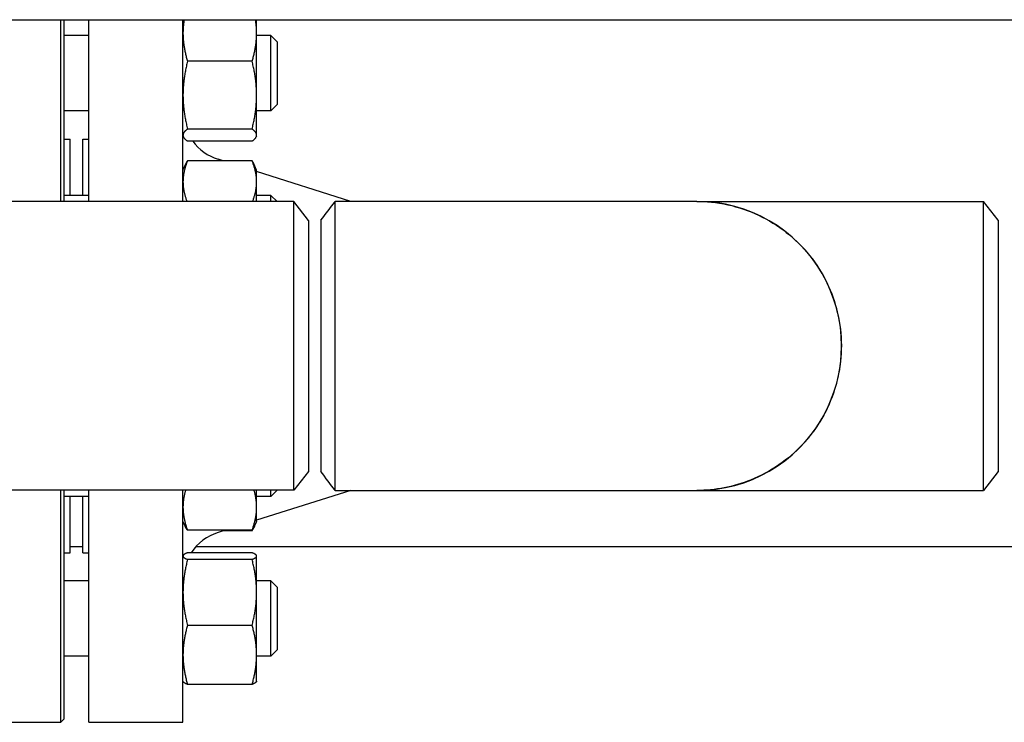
# Model space of a CAD drawing. Header units: inches. Extents: x 24 to 1128, y -69 to 748.
# Tile 657 of 663: x 658 to 668, y 683 to 690. Entities that reach past the tile are written whole.
import ezdxf

# ---------------------------------------------------------------- set-up
doc = ezdxf.new("R2010")
doc.units = ezdxf.units.IN
doc.header["$LTSCALE"] = 32
doc.header["$MEASUREMENT"] = 0
doc.layers.add('Visible (ANSI)', color=7, linetype='Continuous', lineweight=30)

msp = doc.modelspace()

# ---------------------------------------------------------------- linework, layer by layer
at = {"layer": 'Visible (ANSI)'}
for p, q in [((648.71813, 689.91853), (738.14856, 689.91853)), ((658.69188, 688.10603), (658.69188, 689.91853)), ((658.72313, 689.91853), (658.72313, 688.10603)), ((658.97063, 688.10603), (658.97063, 689.91853)), ((659.91063, 688.10603), (659.91063, 689.91853)), ((660.64463, 689.78323), (660.64463, 689.91853)), ((658.97063, 689.75974), (658.72313, 689.75974)), ((660.64463, 689.16701), (660.64463, 689.78323)), ((660.78563, 689.75974), (660.64463, 689.75974)), ((660.78563, 689.00974), (660.78563, 689.75974)), ((660.84813, 689.69724), (660.78563, 689.75974)), ((660.84813, 689.69724), (660.84813, 689.07224)), ((660.59955, 689.50525), (659.95572, 689.50525)), ((660.64463, 688.76851), (660.64463, 689.16701)), ((660.84813, 689.07224), (660.78563, 689.00974)), ((658.97063, 689.00974), (658.72313, 689.00974)), ((660.78563, 689.00974), (660.64463, 689.00974)), ((659.91063, 688.75974), (659.91478, 688.75084)), ((660.59955, 688.82877), (659.95572, 688.82877)), ((660.64463, 688.75974), (660.64048, 688.75084)), ((660.64463, 688.75974), (660.64463, 688.76851)), ((658.72313, 688.72853), (658.78563, 688.72853)), ((658.78563, 688.16862), (658.78563, 688.72853)), ((658.91063, 688.16862), (658.91063, 688.72853)), ((658.91063, 688.72853), (658.97063, 688.72853)), ((660.59955, 688.70826), (659.95572, 688.70826)), ((659.91063, 688.41862), (659.93976, 688.48108)), ((660.59955, 688.51212), (659.95572, 688.51212)), ((660.30974, 688.51212), (660.25966, 688.52798)), ((660.64463, 688.41862), (660.61551, 688.48108)), ((660.64463, 688.30315), (660.64463, 688.41862)), ((661.58397, 688.10853), (660.64463, 688.40605)), ((660.64463, 688.10603), (660.64463, 688.30315)), ((658.97063, 688.16862), (658.72313, 688.16862)), ((660.78563, 688.16862), (660.64463, 688.16862)), ((660.78563, 688.10603), (660.78563, 688.16862)), ((660.84813, 688.10612), (660.78563, 688.16862)), ((661.01676, 688.10603), (624.17951, 688.10603)), ((660.84813, 688.10612), (660.84813, 688.10603)), ((661.01676, 685.23103), (661.01676, 688.10603)), ((661.16063, 687.91853), (661.01676, 688.10603)), ((665.03293, 688.10853), (661.42802, 688.10853)), ((665.03293, 688.10853), (667.89176, 688.10853)), ((667.89176, 685.22853), (667.89176, 688.10853)), ((668.03563, 687.92103), (667.89176, 688.10853)), ((661.16063, 687.91853), (661.16063, 685.41853)), ((661.28563, 687.92099), (661.28563, 685.41605)), ((668.03563, 687.92103), (668.03563, 685.41603)), ((661.16063, 685.41853), (661.01676, 685.23103)), ((668.03563, 685.41603), (667.89176, 685.22853)), ((661.01676, 685.23103), (624.17951, 685.23103)), ((658.69188, 682.91853), (658.69188, 685.23103)), ((658.72313, 685.23103), (658.72313, 682.94978)), ((658.97063, 682.91853), (658.97063, 685.23103)), ((659.91063, 682.91853), (659.91063, 685.23103)), ((660.64463, 685.06196), (660.64463, 685.23103)), ((661.58397, 685.22853), (660.64463, 684.93101)), ((660.78563, 685.16844), (660.78563, 685.23103)), ((660.84813, 685.23094), (660.78563, 685.16844)), ((660.84813, 685.23103), (660.84813, 685.23094)), ((661.42802, 685.22853), (665.03293, 685.22853)), ((665.03293, 685.22853), (667.89176, 685.22853)), ((658.97063, 685.16844), (658.72313, 685.16844)), ((658.78563, 684.60853), (658.78563, 685.16844)), ((658.91063, 684.60853), (658.91063, 685.16844)), ((660.78563, 685.16844), (660.64463, 685.16844)), ((660.64463, 684.91844), (660.64463, 685.06196)), ((659.91063, 684.91844), (659.93011, 684.87667)), ((660.64463, 684.91844), (660.62516, 684.87667)), ((660.59955, 684.83189), (659.95572, 684.83189)), ((660.33167, 684.83189), (660.25966, 684.80908)), ((660.59955, 684.82494), (660.30974, 684.82494)), ((660.62516, 684.87667), (660.61551, 684.85598)), ((658.78563, 684.66853), (658.91063, 684.66853)), ((660.04046, 684.66853), (669.46916, 684.66853)), ((658.72313, 684.60853), (658.78563, 684.60853)), ((658.91063, 684.60853), (658.97063, 684.60853)), ((659.91063, 684.57732), (659.91193, 684.5801)), ((660.59955, 684.60844), (659.95572, 684.60844)), ((660.59955, 684.54068), (659.95572, 684.54068)), ((660.64463, 684.57732), (660.64334, 684.5801)), ((660.64463, 684.57456), (660.64463, 684.57732)), ((660.64463, 684.21262), (660.64463, 684.57456)), ((658.97063, 684.32732), (658.72313, 684.32732)), ((660.78563, 684.32732), (660.64463, 684.32732)), ((660.78563, 683.57732), (660.78563, 684.32732)), ((660.84813, 684.26482), (660.78563, 684.32732)), ((660.84813, 684.26482), (660.84813, 683.63982)), ((660.64463, 683.59038), (660.64463, 684.21262)), ((660.59955, 683.88456), (659.95572, 683.88456)), ((660.84813, 683.63982), (660.78563, 683.57732)), ((658.97063, 683.57732), (658.72313, 683.57732)), ((660.64463, 683.32732), (660.64463, 683.59038)), ((660.78563, 683.57732), (660.64463, 683.57732)), ((659.91063, 683.32732), (659.91193, 683.32455)), ((660.59955, 683.2962), (659.95572, 683.2962)), ((660.64463, 683.32732), (660.64334, 683.32455)), ((657.78563, 682.91853), (658.69188, 682.91853)), ((658.72313, 682.94978), (658.69188, 682.91853)), ((658.97063, 682.91853), (659.91063, 682.91853))]:
    msp.add_line(p, q, dxfattribs=at)
for centre, radius, start, end in [((660.41063, 689.00464), 0.5, 216.354251, 252.425284), ((665.03563, 686.66853), 1.44, 269.94622, 90.05378), ((660.41063, 684.33242), 0.5, 107.574716, 146.49188)]:
    msp.add_arc(centre, radius, start, end, dxfattribs=at)
for points, weights in [([(659.92192, 689.91853), (659.91063, 689.84959), (659.91063, 689.78323)], [1.0189754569, 1.01917066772, 1]), ([(660.64463, 689.78323), (660.64463, 689.84959), (660.63334, 689.91853)], [1, 1.01917066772, 1.0189754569]), ([(659.91063, 689.78323), (659.91063, 689.65422), (659.95572, 689.50525)], [1, 1.0379548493, 1]), ([(660.59955, 689.50525), (660.64463, 689.65422), (660.64463, 689.78323)], [1, 1.0379548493, 1]), ([(659.95572, 689.50525), (659.91063, 689.32398), (659.91063, 689.16701)], [1, 1.0379548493, 1]), ([(660.64463, 689.16701), (660.64463, 689.32398), (660.59955, 689.50525)], [1, 1.0379548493, 1]), ([(659.91063, 689.16701), (659.91063, 689.01003), (659.95572, 688.82877)], [1, 1.0379548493, 1]), ([(660.59955, 688.82877), (660.64463, 689.01003), (660.64463, 689.16701)], [1, 1.0379548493, 1]), ([(659.95572, 688.82877), (659.91063, 688.79648), (659.91063, 688.76851)], [1, 1.0379548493, 1]), ([(659.91063, 688.76851), (659.91063, 688.74055), (659.95572, 688.70826)], [1, 1.0379548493, 1]), ([(660.64463, 688.76851), (660.64463, 688.79648), (660.59955, 688.82877)], [1, 1.0379548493, 1]), ([(660.59955, 688.70826), (660.64463, 688.74055), (660.64463, 688.76851)], [1, 1.0379548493, 1]), ([(659.95572, 688.51212), (659.91063, 688.40013), (659.91063, 688.30315)], [1, 1.0379548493, 1]), ([(659.93976, 688.48108), (659.94682, 688.49622), (659.95572, 688.51212)], [1.01175569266, 1.00727059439, 1]), ([(660.64463, 688.30315), (660.64463, 688.40013), (660.59955, 688.51212)], [1, 1.0379548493, 1]), ([(660.59955, 688.51212), (660.60845, 688.49622), (660.61551, 688.48108)], [1, 1.00727059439, 1.01175569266]), ([(659.91063, 688.30315), (659.91063, 688.21098), (659.95105, 688.10603)], [1, 1.03600393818, 1.00370126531]), ([(660.60421, 688.10603), (660.64463, 688.21098), (660.64463, 688.30315)], [1.00370126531, 1.03600393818, 1]), ([(659.93578, 685.23103), (659.91063, 685.143), (659.91063, 685.06196)], [1.01415327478, 1.02854559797, 1]), ([(660.64463, 685.06196), (660.64463, 685.143), (660.61949, 685.23103)], [1, 1.02854559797, 1.01415327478]), ([(659.91063, 685.06196), (659.91063, 684.95518), (659.95572, 684.83189)], [1, 1.0379548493, 1]), ([(660.59955, 684.83189), (660.64463, 684.95518), (660.64463, 685.06196)], [1, 1.0379548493, 1]), ([(659.95572, 684.83189), (659.94014, 684.85516), (659.93011, 684.87667)], [1, 1.01279805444, 1.01696531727]), ([(660.62516, 684.87667), (660.61513, 684.85516), (660.59955, 684.83189)], [1.01696531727, 1.01279805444, 1]), ([(660.59955, 684.82494), (660.61182, 684.84686), (660.62062, 684.86741)], [1, 1.01005189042, 1.01477953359]), ([(659.95572, 684.60844), (659.91063, 684.59029), (659.91063, 684.57456)], [1, 1.0379548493, 1]), ([(659.91063, 684.57456), (659.91063, 684.55884), (659.95572, 684.54068)], [1, 1.0379548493, 1]), ([(659.95572, 684.54068), (659.91063, 684.36488), (659.91063, 684.21262)], [1, 1.0379548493, 1]), ([(660.64463, 684.57456), (660.64463, 684.59029), (660.59955, 684.60844)], [1, 1.0379548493, 1]), ([(660.59955, 684.54068), (660.64463, 684.55884), (660.64463, 684.57456)], [1, 1.0379548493, 1]), ([(660.64463, 684.21262), (660.64463, 684.36488), (660.59955, 684.54068)], [1, 1.0379548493, 1]), ([(659.91063, 684.21262), (659.91063, 684.06037), (659.95572, 683.88456)], [1, 1.0379548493, 1]), ([(660.59955, 683.88456), (660.64463, 684.06037), (660.64463, 684.21262)], [1, 1.0379548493, 1]), ([(659.95572, 683.88456), (659.91063, 683.72691), (659.91063, 683.59038)], [1, 1.0379548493, 1]), ([(660.64463, 683.59038), (660.64463, 683.72691), (660.59955, 683.88456)], [1, 1.0379548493, 1]), ([(659.91063, 683.59038), (659.91063, 683.45385), (659.95572, 683.2962)], [1, 1.0379548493, 1]), ([(660.59955, 683.2962), (660.64463, 683.45385), (660.64463, 683.59038)], [1, 1.0379548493, 1]), ([(659.95572, 683.2962), (659.91808, 683.31136), (659.91193, 683.32455)], [1, 1.0314924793, 1.01072411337]), ([(660.64334, 683.32455), (660.63719, 683.31136), (660.59955, 683.2962)], [1.01072411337, 1.0314924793, 1])]:
    msp.add_rational_spline(points, weights, degree=2, dxfattribs=at)
for points in [[(661.28563, 687.92103), (661.3331, 687.98353), (661.38056, 688.04603), (661.42802, 688.10853)], [(661.42802, 685.22853), (661.38056, 685.29103), (661.3331, 685.35353), (661.28563, 685.41603)]]:
    msp.add_open_spline(points, degree=3, dxfattribs=at)
for points, knots in [([(661.42802, 685.22855), (661.42802, 685.22863), (661.42802, 685.26388), (661.42802, 685.41111), (661.42801, 685.53449), (661.42801, 685.84577), (661.42801, 686.03327), (661.42801, 686.44077), (661.42801, 686.66105), (661.42801, 687.08748), (661.42801, 687.29337), (661.42801, 687.65229), (661.42801, 687.80456), (661.42802, 688.02276), (661.42802, 688.0886), (661.42802, 688.10722), (661.42802, 688.10851), (661.42802, 688.10848)], [-1.5726743, -1.5726743, -1.5726743, -1.5726743, -1.1908901, -1.1908901, -0.7477569, -0.7477569, -0.3060972, -0.3060972, 0.1436733, 0.1436733, 0.5927412, 0.5927412, 1.0459056, 1.0459056, 1.4988249, 1.4988249, 1.5726743, 1.5726743, 1.5726743, 1.5726743]), ([(665.03293, 688.10848), (665.06838, 688.10851), (665.10382, 688.10722), (665.35595, 688.0886), (665.56881, 688.02276), (665.94464, 687.80456), (666.10731, 687.65229), (666.34874, 687.29337), (666.42809, 687.08748), (666.48972, 686.66105), (666.47181, 686.44077), (666.34316, 686.03327), (666.23421, 685.84577), (665.94597, 685.53449), (665.76662, 685.41111), (665.39931, 685.26388), (665.21617, 685.22863), (665.03293, 685.22855)], [-1.5726743, -1.5726743, -1.5726743, -1.5726743, -1.4988249, -1.4988249, -1.0459056, -1.0459056, -0.5927412, -0.5927412, -0.1436733, -0.1436733, 0.3060972, 0.3060972, 0.7477569, 0.7477569, 1.1908901, 1.1908901, 1.5726743, 1.5726743, 1.5726743, 1.5726743])]:
    msp.add_open_spline(points, degree=3, knots=knots, dxfattribs=at)

doc.saveas('drawing.dxf')
